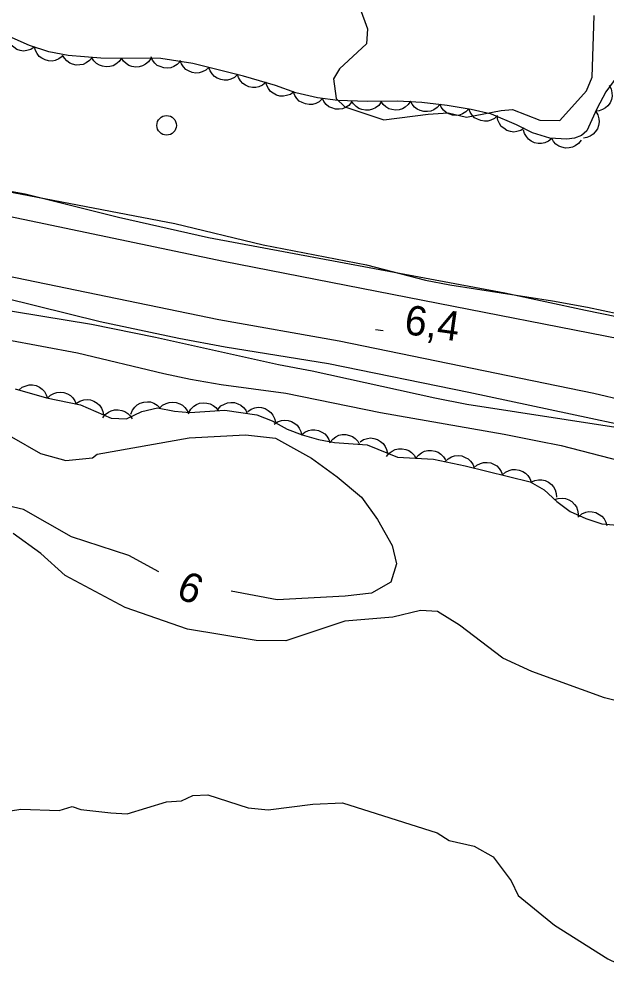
# Model space of a CAD drawing. Extents: x 336540 to 340074, y 5572036 to 5573747.
# Drawn here: x 336863.5 to 336923.4, y 5572521.7 to 5572619 of the extents above; entities that cross this region are included whole.
import ezdxf

# ---------------------------------------------------------------- set-up
doc = ezdxf.new("R2010")
doc.units = 0
for name, color, linetype in [('Niveau 1', 7, 'Continuous'), ('Niveau 2', 7, 'Continuous'), ('Niveau 21', 7, 'Continuous'), ('Niveau 22', 7, 'Continuous'), ('Niveau 3', 7, 'Continuous'), ('Niveau 36', 7, 'Continuous'), ('Niveau 44', 7, 'Continuous')]:
    doc.layers.add(name, color=color, linetype=linetype)

msp = doc.modelspace()

# ---------------------------------------------------------------- linework, layer by layer
at = {"layer": 'Niveau 1'}
for points in [[(336897.42, 5572622.36), (336898.98, 5572618.04), (336898.89, 5572616.51), (336896.14, 5572613.97), (336895.53, 5572612.94), (336895.8, 5572610.92), (336896.68, 5572610.1), (336900.64, 5572608.78), (336905.18, 5572609.34), (336907.2, 5572609.46), (336909.08, 5572609.05), (336912.6, 5572609.73), (336913.77, 5572609.8), (336916.55, 5572608.74), (336918.58, 5572608.7), (336921.3, 5572611.71), (336921.9, 5572613.11), (336922.08, 5572619.38)], [(336928.79, 5572548.5), (336923.15, 5572549.9), (336915.73, 5572552.58), (336912.77, 5572553.94), (336908.36, 5572557.29), (336906.11, 5572558.7), (336904.41, 5572558.79), (336901.57, 5572558.12), (336896.68, 5572557.71), (336890.68, 5572555.69), (336887.64, 5572555.72), (336880.66, 5572556.89), (336874.28, 5572559.09), (336868.17, 5572562.35), (336865.7, 5572564.6), (336862.89, 5572566.64)], [(336874.51, 5572538.08), (336878.52, 5572539.31), (336880.05, 5572539.4), (336881.19, 5572539.95), (336882.71, 5572540.03), (336886.84, 5572538.71), (336888.86, 5572538.48), (336893.41, 5572539.05), (336896.45, 5572539.21), (336906.09, 5572536.15), (336907.31, 5572535.37), (336909.87, 5572534.8), (336911.8, 5572533.72), (336913.62, 5572531.27), (336914.36, 5572529.77), (336918.06, 5572526.75), (336923.5, 5572523.3), (336926.1, 5572522.07), (336931.54, 5572521.68), (336934.05, 5572521.82), (336939.22, 5572523.61), (336944.12, 5572524.02), (336952.96, 5572522.62)], [(336860.48, 5572538.04), (336863.67, 5572538.55), (336867.56, 5572538.41), (336868.9, 5572538.83), (336869.76, 5572538.52), (336872.83, 5572538.17), (336874.51, 5572538.08)]]:
    msp.add_lwpolyline(points, dxfattribs=at)
at = {"layer": 'Niveau 2'}
for points in [[(336860.36, 5572601.83), (336879.35, 5572598.2), (336888.35, 5572596.03), (336898.9, 5572593.98), (336904.91, 5572592.45), (336907.38, 5572591.96), (336917.84, 5572590.34), (336921.41, 5572589.69), (336927.81, 5572588.33), (336933.34, 5572587.27), (336944.32, 5572585.43), (336962.33, 5572581.62), (336964.82, 5572581.19), (336970.45, 5572580.58), (336972.58, 5572580.22), (336977.03, 5572579.08), (336980.56, 5572578.37)], [(336981.03, 5572567.18), (336977.9, 5572567.75), (336975.68, 5572568.01), (336969.91, 5572568.32), (336964.45, 5572569.03), (336957.63, 5572570.41), (336954.21, 5572571.29), (336951.01, 5572571.97), (336941.34, 5572573.38), (336936.05, 5572574.63), (336930.31, 5572576.17), (336927.4, 5572576.85), (336924.3, 5572577.44), (336909.1, 5572579.76), (336905.85, 5572580.4), (336893.36, 5572583.16), (336889.93, 5572583.82), (336877.38, 5572586.6), (336870.87, 5572587.91), (336857.82, 5572590.05)], [(336862.71, 5572576.48), (336865.68, 5572574.77), (336868.26, 5572574.07), (336870.95, 5572574.35), (336871.43, 5572574.72), (336880.83, 5572576.39), (336886.55, 5572576.68), (336889.62, 5572576.34), (336893.28, 5572574.32), (336895.91, 5572572.42), (336898.39, 5572570.34), (336900.02, 5572568.05), (336901.52, 5572565.41), (336901.96, 5572563.56), (336901.37, 5572561.68), (336899.41, 5572560.56), (336896.72, 5572560.24), (336889.8, 5572559.89), (336885.09, 5572560.75)], [(336877.74, 5572562.72), (336874.67, 5572564.39), (336868.81, 5572566.29), (336863.95, 5572569.09), (336859.67, 5572570.07)]]:
    msp.add_lwpolyline(points, dxfattribs=at)
at = {"layer": 'Niveau 21'}
for points in [[(337100.64, 5572555), (337088.68, 5572555.77), (337076.26, 5572556.91), (337061.77, 5572558.48), (337053.08, 5572559.51), (337036.48, 5572561.54), (337019.9, 5572563.72), (337003.65, 5572566.07), (336997.26, 5572566.87), (336981.42, 5572569.24), (336960.45, 5572572.91), (336934.7, 5572577.9), (336922.06, 5572580.9), (336896.11, 5572586.22), (336883.84, 5572588.4), (336824.78, 5572600.58), (336808.76, 5572603.44), (336772.56, 5572611.03), (336750.71, 5572615.17), (336667.09, 5572632.55), (336658.39, 5572633.88), (336648.84, 5572635.99), (336623.94, 5572640.52), (336607.07, 5572643.16)], [(337095.79, 5572561.86), (337085.79, 5572562.64), (337061.8, 5572564.95), (337045.61, 5572566.7), (337035.77, 5572567.94), (337006.72, 5572571.94), (336977.04, 5572576.7), (336945.1, 5572582.45), (336884.31, 5572594.33), (336807.63, 5572610.39)], [(336854.11, 5572603.04), (336864.11, 5572601.24), (336873.61, 5572598.85), (336882.78, 5572596.77), (336912.98, 5572591.14), (336921.22, 5572589.38), (336948.66, 5572583.79), (336954.19, 5572582.77), (336971.74, 5572579.97), (336983.82, 5572578.15), (337013.25, 5572573.26), (337050.14, 5572568.44), (337060.73, 5572567.18), (337067.1, 5572566.52), (337092.27, 5572564.2)], [(336862, 5572590.65), (336871.76, 5572588.24), (336879.75, 5572586.54), (336884.48, 5572585.66), (336895.01, 5572583.94), (336909.33, 5572581.03), (336936.73, 5572575.18), (336946.66, 5572573.14), (336957.31, 5572571.04), (336966.26, 5572569.58), (336974.67, 5572567.84), (336980.22, 5572567.35), (336984.21, 5572566.84), (336990.44, 5572565.82), (336999.21, 5572564.62), (337006.58, 5572563.3), (337073.99, 5572555.28), (337110.67, 5572552.6)]]:
    msp.add_lwpolyline(points, dxfattribs=at)
at = {"layer": 'Niveau 22'}
msp.add_lwpolyline([(336858.5, 5572587.06), (336869.42, 5572585.02), (336878.23, 5572582.93), (336880.94, 5572582.36), (336884.08, 5572581.82), (336890.68, 5572580.93), (336900.3, 5572578.97), (336912.93, 5572576.76), (336916.31, 5572576.08), (336918.74, 5572575.58), (336928.85, 5572572.98), (336932.08, 5572572.22), (336938.89, 5572570.82), (336946.81, 5572568.87), (336950.22, 5572568.38), (336957.03, 5572567.64), (336960.26, 5572567.15), (336966.82, 5572565.9), (336975.89, 5572564), (336980.68, 5572563.17)], dxfattribs=at)
at = {"layer": 'Niveau 3'}
msp.add_line((336899.8, 5572587.4), (336900.59, 5572587.3), dxfattribs=at)
at = {"layer": 'Niveau 36'}
msp.add_circle((336878.519, 5572608.201), 1, dxfattribs=at)
at = {"layer": 'Niveau 44'}
for points in [[(336865.03, 5572616.15), (336864.67, 5572615.92), (336864.28, 5572615.81), (336863.95, 5572615.77), (336863.61, 5572615.82), (336863.26, 5572615.94), (336862.94, 5572616.15), (336862.68, 5572616.36), (336862.49, 5572616.65), (336862.34, 5572616.99), (336862.28, 5572617.35)], [(336924.4, 5572613.16), (336923.28, 5572611.63), (336922.36, 5572609.87), (336921.35, 5572607.66), (336920.81, 5572607.17), (336920.09, 5572606.88), (336919.31, 5572606.78), (336917.56, 5572606.9), (336915.81, 5572607.43), (336914.19, 5572608.24), (336911.63, 5572609.34), (336909.55, 5572609.83), (336907.11, 5572610.24), (336904.53, 5572610.54), (336902.06, 5572610.65), (336898.95, 5572610.63), (336895.98, 5572610.73), (336893.88, 5572611.01), (336891.69, 5572611.53), (336889.61, 5572612.27), (336886.36, 5572613.22), (336881.2, 5572614.49), (336877.92, 5572615.01), (336871.81, 5572615.06), (336868.5, 5572615.3), (336866.52, 5572615.68), (336864.56, 5572616.35), (336862.48, 5572617.26)], [(336867.88, 5572615.21), (336867.55, 5572614.96), (336867.17, 5572614.82), (336866.84, 5572614.75), (336866.49, 5572614.78), (336866.13, 5572614.87), (336865.8, 5572615.05), (336865.53, 5572615.23), (336865.31, 5572615.51), (336865.14, 5572615.84), (336865.04, 5572616.19)], [(336870.92, 5572615.12), (336870.66, 5572614.8), (336870.32, 5572614.56), (336870.03, 5572614.41), (336869.68, 5572614.35), (336869.31, 5572614.34), (336868.94, 5572614.43), (336868.64, 5572614.54), (336868.36, 5572614.76), (336868.1, 5572615.03), (336867.92, 5572615.34)], [(336873.91, 5572615.04), (336873.68, 5572614.7), (336873.36, 5572614.45), (336873.07, 5572614.28), (336872.73, 5572614.19), (336872.37, 5572614.16), (336871.99, 5572614.23), (336871.68, 5572614.32), (336871.38, 5572614.51), (336871.11, 5572614.77), (336870.91, 5572615.07)], [(336876.91, 5572615.02), (336876.68, 5572614.67), (336876.36, 5572614.42), (336876.07, 5572614.25), (336875.73, 5572614.16), (336875.37, 5572614.13), (336874.99, 5572614.2), (336874.67, 5572614.29), (336874.38, 5572614.49), (336874.11, 5572614.74), (336873.91, 5572615.04)], [(336879.89, 5572614.7), (336879.6, 5572614.39), (336879.25, 5572614.19), (336878.95, 5572614.06), (336878.6, 5572614.03), (336878.23, 5572614.05), (336877.86, 5572614.18), (336877.57, 5572614.31), (336877.31, 5572614.55), (336877.08, 5572614.84), (336876.93, 5572615.17)], [(336882.82, 5572614.09), (336882.51, 5572613.81), (336882.15, 5572613.64), (336881.83, 5572613.54), (336881.48, 5572613.53), (336881.11, 5572613.59), (336880.76, 5572613.74), (336880.48, 5572613.9), (336880.24, 5572614.16), (336880.04, 5572614.47), (336879.91, 5572614.81)], [(336885.74, 5572613.37), (336885.43, 5572613.09), (336885.06, 5572612.92), (336884.74, 5572612.82), (336884.39, 5572612.81), (336884.03, 5572612.87), (336883.68, 5572613.02), (336883.39, 5572613.18), (336883.15, 5572613.44), (336882.95, 5572613.75), (336882.82, 5572614.09)], [(336888.62, 5572612.56), (336888.3, 5572612.29), (336887.93, 5572612.13), (336887.61, 5572612.05), (336887.26, 5572612.06), (336886.89, 5572612.13), (336886.55, 5572612.3), (336886.27, 5572612.47), (336886.04, 5572612.74), (336885.85, 5572613.06), (336885.74, 5572613.4)], [(336891.47, 5572611.61), (336891.13, 5572611.36), (336890.75, 5572611.23), (336890.42, 5572611.16), (336890.07, 5572611.19), (336889.72, 5572611.28), (336889.38, 5572611.47), (336889.12, 5572611.66), (336888.9, 5572611.94), (336888.73, 5572612.27), (336888.64, 5572612.61)], [(336923.62, 5572612.29), (336923.82, 5572611.92), (336923.9, 5572611.52), (336923.93, 5572611.19), (336923.85, 5572610.85), (336923.71, 5572610.51), (336923.47, 5572610.2), (336923.25, 5572609.97), (336922.94, 5572609.8), (336922.59, 5572609.67), (336922.24, 5572609.63)], [(336894.38, 5572610.89), (336894.07, 5572610.61), (336893.71, 5572610.43), (336893.39, 5572610.33), (336893.04, 5572610.32), (336892.67, 5572610.38), (336892.32, 5572610.53), (336892.04, 5572610.68), (336891.79, 5572610.94), (336891.59, 5572611.25), (336891.46, 5572611.58)], [(336897.36, 5572610.55), (336897.08, 5572610.23), (336896.74, 5572610.02), (336896.44, 5572609.89), (336896.09, 5572609.84), (336895.72, 5572609.86), (336895.35, 5572609.97), (336895.05, 5572610.1), (336894.79, 5572610.33), (336894.55, 5572610.62), (336894.39, 5572610.94)], [(336900.37, 5572610.58), (336900.13, 5572610.24), (336899.8, 5572610), (336899.51, 5572609.84), (336899.17, 5572609.76), (336898.8, 5572609.74), (336898.43, 5572609.82), (336898.12, 5572609.91), (336897.83, 5572610.12), (336897.57, 5572610.38), (336897.37, 5572610.68)], [(336903.37, 5572610.66), (336903.14, 5572610.31), (336902.83, 5572610.05), (336902.55, 5572609.88), (336902.21, 5572609.79), (336901.84, 5572609.75), (336901.46, 5572609.81), (336901.15, 5572609.9), (336900.85, 5572610.09), (336900.58, 5572610.34), (336900.37, 5572610.64)], [(336906.36, 5572610.33), (336906.09, 5572610.01), (336905.74, 5572609.79), (336905.44, 5572609.65), (336905.09, 5572609.6), (336904.73, 5572609.62), (336904.36, 5572609.72), (336904.06, 5572609.85), (336903.79, 5572610.07), (336903.54, 5572610.35), (336903.38, 5572610.67)], [(336909.32, 5572609.87), (336909.03, 5572609.57), (336908.68, 5572609.37), (336908.37, 5572609.24), (336908.02, 5572609.21), (336907.65, 5572609.24), (336907.29, 5572609.37), (336907, 5572609.5), (336906.74, 5572609.74), (336906.51, 5572610.04), (336906.36, 5572610.37)], [(336912.25, 5572609.2), (336911.94, 5572608.91), (336911.57, 5572608.74), (336911.26, 5572608.63), (336910.91, 5572608.62), (336910.54, 5572608.68), (336910.19, 5572608.83), (336909.9, 5572608.98), (336909.66, 5572609.24), (336909.45, 5572609.55), (336909.33, 5572609.88)], [(336922.25, 5572609.62), (336922.47, 5572609.27), (336922.57, 5572608.87), (336922.61, 5572608.55), (336922.55, 5572608.2), (336922.42, 5572607.85), (336922.21, 5572607.53), (336922, 5572607.29), (336921.7, 5572607.1), (336921.36, 5572606.96), (336921, 5572606.9)], [(336914.97, 5572607.91), (336914.62, 5572607.68), (336914.22, 5572607.57), (336913.9, 5572607.52), (336913.55, 5572607.57), (336913.2, 5572607.69), (336912.88, 5572607.9), (336912.62, 5572608.1), (336912.43, 5572608.4), (336912.28, 5572608.74), (336912.21, 5572609.09)], [(336917.76, 5572606.84), (336917.43, 5572606.58), (336917.06, 5572606.42), (336916.74, 5572606.34), (336916.39, 5572606.35), (336916.02, 5572606.43), (336915.68, 5572606.6), (336915.41, 5572606.78), (336915.18, 5572607.05), (336914.99, 5572607.37), (336914.89, 5572607.71)], [(336920.76, 5572606.68), (336920.5, 5572606.35), (336920.17, 5572606.12), (336919.88, 5572605.97), (336919.53, 5572605.9), (336919.16, 5572605.89), (336918.79, 5572605.98), (336918.48, 5572606.09), (336918.2, 5572606.3), (336917.95, 5572606.57), (336917.77, 5572606.89)], [(336863.07, 5572581.38), (336866.29, 5572580.44), (336869.73, 5572579.73), (336872.86, 5572578.37), (336874.42, 5572578.32), (336876.01, 5572579.06), (336877.6, 5572579.43), (336879.31, 5572579.1), (336880.87, 5572578.96), (336884.44, 5572579.21), (336887.72, 5572578.71), (336889.28, 5572578.12), (336890.8, 5572577.26), (336892.32, 5572576.67), (336894.01, 5572576.2), (336895.63, 5572575.89), (336898.97, 5572575.66), (336902.06, 5572574.4), (336905.72, 5572574.19), (336908.96, 5572573.54), (336915.57, 5572571.9), (336916.99, 5572571.08), (336918.28, 5572569.9), (336919.65, 5572568.88), (336921.24, 5572568.15), (336922.88, 5572567.62), (336926.39, 5572567.32)], [(336863.49, 5572581.26), (336863.81, 5572581.52), (336864.19, 5572581.68), (336864.51, 5572581.77), (336864.86, 5572581.76), (336865.22, 5572581.69), (336865.56, 5572581.52), (336865.84, 5572581.35), (336866.07, 5572581.08), (336866.26, 5572580.76), (336866.37, 5572580.42)], [(336866.37, 5572580.42), (336866.67, 5572580.71), (336867.03, 5572580.9), (336867.34, 5572581.01), (336867.69, 5572581.03), (336868.06, 5572580.99), (336868.42, 5572580.85), (336868.71, 5572580.7), (336868.96, 5572580.45), (336869.17, 5572580.15), (336869.31, 5572579.82)], [(336869.34, 5572579.9), (336869.69, 5572580.12), (336870.08, 5572580.23), (336870.41, 5572580.28), (336870.76, 5572580.23), (336871.11, 5572580.11), (336871.43, 5572579.9), (336871.68, 5572579.69), (336871.87, 5572579.4), (336872.02, 5572579.06), (336872.09, 5572578.71)], [(336874.88, 5572578.8), (336875.03, 5572579.19), (336875.28, 5572579.51), (336875.52, 5572579.74), (336875.83, 5572579.91), (336876.18, 5572580.02), (336876.56, 5572580.04), (336876.89, 5572580.03), (336877.22, 5572579.91), (336877.54, 5572579.72), (336877.81, 5572579.48)], [(336877.81, 5572579.39), (336878.1, 5572579.69), (336878.46, 5572579.88), (336878.77, 5572579.99), (336879.12, 5572580.02), (336879.49, 5572579.98), (336879.85, 5572579.84), (336880.14, 5572579.7), (336880.39, 5572579.45), (336880.61, 5572579.15), (336880.75, 5572578.82)], [(336883.77, 5572579.31), (336884.06, 5572579.62), (336884.41, 5572579.82), (336884.71, 5572579.95), (336885.06, 5572579.99), (336885.43, 5572579.97), (336885.79, 5572579.85), (336886.09, 5572579.71), (336886.35, 5572579.47), (336886.58, 5572579.18), (336886.74, 5572578.86)], [(336872.02, 5572578.4), (336872.26, 5572578.74), (336872.59, 5572578.98), (336872.88, 5572579.14), (336873.22, 5572579.22), (336873.59, 5572579.24), (336873.96, 5572579.17), (336874.27, 5572579.07), (336874.56, 5572578.87), (336874.82, 5572578.61), (336875.02, 5572578.3)], [(336880.77, 5572578.95), (336880.98, 5572579.31), (336881.28, 5572579.59), (336881.55, 5572579.78), (336881.88, 5572579.9), (336882.25, 5572579.95), (336882.63, 5572579.92), (336882.95, 5572579.85), (336883.26, 5572579.68), (336883.54, 5572579.45), (336883.77, 5572579.16)], [(336886.79, 5572579.06), (336887.13, 5572579.3), (336887.52, 5572579.43), (336887.84, 5572579.49), (336888.19, 5572579.45), (336888.55, 5572579.35), (336888.88, 5572579.16), (336889.14, 5572578.97), (336889.35, 5572578.68), (336889.51, 5572578.35), (336889.6, 5572578)], [(336889.49, 5572577.77), (336889.83, 5572578.01), (336890.22, 5572578.13), (336890.54, 5572578.19), (336890.89, 5572578.15), (336891.25, 5572578.05), (336891.58, 5572577.85), (336891.84, 5572577.66), (336892.04, 5572577.37), (336892.2, 5572577.03), (336892.28, 5572576.68)], [(336892.28, 5572576.68), (336892.6, 5572576.95), (336892.97, 5572577.11), (336893.29, 5572577.2), (336893.64, 5572577.2), (336894.01, 5572577.13), (336894.35, 5572576.97), (336894.63, 5572576.8), (336894.86, 5572576.53), (336895.06, 5572576.22), (336895.17, 5572575.88)], [(336895.19, 5572575.92), (336895.45, 5572576.25), (336895.78, 5572576.48), (336896.07, 5572576.64), (336896.42, 5572576.7), (336896.79, 5572576.71), (336897.16, 5572576.62), (336897.47, 5572576.51), (336897.75, 5572576.3), (336898, 5572576.03), (336898.18, 5572575.71)], [(336898.24, 5572575.96), (336898.59, 5572576.19), (336898.98, 5572576.31), (336899.3, 5572576.36), (336899.65, 5572576.32), (336900, 5572576.21), (336900.33, 5572576), (336900.59, 5572575.8), (336900.79, 5572575.51), (336900.94, 5572575.18), (336901.02, 5572574.83)], [(336900.94, 5572574.46), (336901.19, 5572574.8), (336901.52, 5572575.03), (336901.81, 5572575.19), (336902.16, 5572575.26), (336902.52, 5572575.27), (336902.9, 5572575.19), (336903.21, 5572575.08), (336903.49, 5572574.87), (336903.75, 5572574.6), (336903.93, 5572574.29)], [(336903.93, 5572574.29), (336904.18, 5572574.62), (336904.51, 5572574.86), (336904.81, 5572575.02), (336905.15, 5572575.09), (336905.52, 5572575.1), (336905.89, 5572575.01), (336906.2, 5572574.91), (336906.48, 5572574.7), (336906.74, 5572574.43), (336906.93, 5572574.12)], [(336906.9, 5572573.95), (336907.2, 5572574.25), (336907.56, 5572574.43), (336907.87, 5572574.55), (336908.22, 5572574.57), (336908.59, 5572574.53), (336908.95, 5572574.39), (336909.24, 5572574.24), (336909.49, 5572573.99), (336909.71, 5572573.69), (336909.85, 5572573.36)], [(336909.84, 5572573.32), (336910.15, 5572573.6), (336910.52, 5572573.77), (336910.83, 5572573.87), (336911.18, 5572573.88), (336911.55, 5572573.82), (336911.9, 5572573.67), (336912.18, 5572573.51), (336912.42, 5572573.25), (336912.62, 5572572.94), (336912.75, 5572572.6)], [(336912.75, 5572572.6), (336913.06, 5572572.88), (336913.43, 5572573.05), (336913.74, 5572573.15), (336914.09, 5572573.16), (336914.46, 5572573.1), (336914.81, 5572572.95), (336915.09, 5572572.78), (336915.33, 5572572.53), (336915.54, 5572572.22), (336915.66, 5572571.88)], [(336915.65, 5572571.85), (336916.03, 5572572.04), (336916.43, 5572572.1), (336916.76, 5572572.11), (336917.1, 5572572.02), (336917.43, 5572571.86), (336917.73, 5572571.61), (336917.96, 5572571.38), (336918.11, 5572571.07), (336918.22, 5572570.71), (336918.25, 5572570.35)], [(336918.04, 5572570.08), (336918.44, 5572570.21), (336918.84, 5572570.23), (336919.17, 5572570.2), (336919.5, 5572570.07), (336919.81, 5572569.88), (336920.08, 5572569.6), (336920.28, 5572569.34), (336920.4, 5572569.01), (336920.47, 5572568.64), (336920.45, 5572568.28)], [(336920.52, 5572568.38), (336920.85, 5572568.64), (336921.23, 5572568.79), (336921.55, 5572568.86), (336921.9, 5572568.84), (336922.26, 5572568.76), (336922.6, 5572568.58), (336922.88, 5572568.4), (336923.1, 5572568.13), (336923.28, 5572567.8), (336923.38, 5572567.46)]]:
    msp.add_lwpolyline(points, dxfattribs=at)

# ---------------------------------------------------------------- texts
at = {"layer": 'Niveau 2'}
msp.add_text('6', height=3, rotation=336.80142, dxfattribs=at).set_placement((336879.35, 5572560.19))
at = {"layer": 'Niveau 3'}
msp.add_text('6,4    ', height=3, rotation=352.08545, dxfattribs=at).set_placement((336902.64, 5572586.97))

doc.saveas('drawing.dxf')
